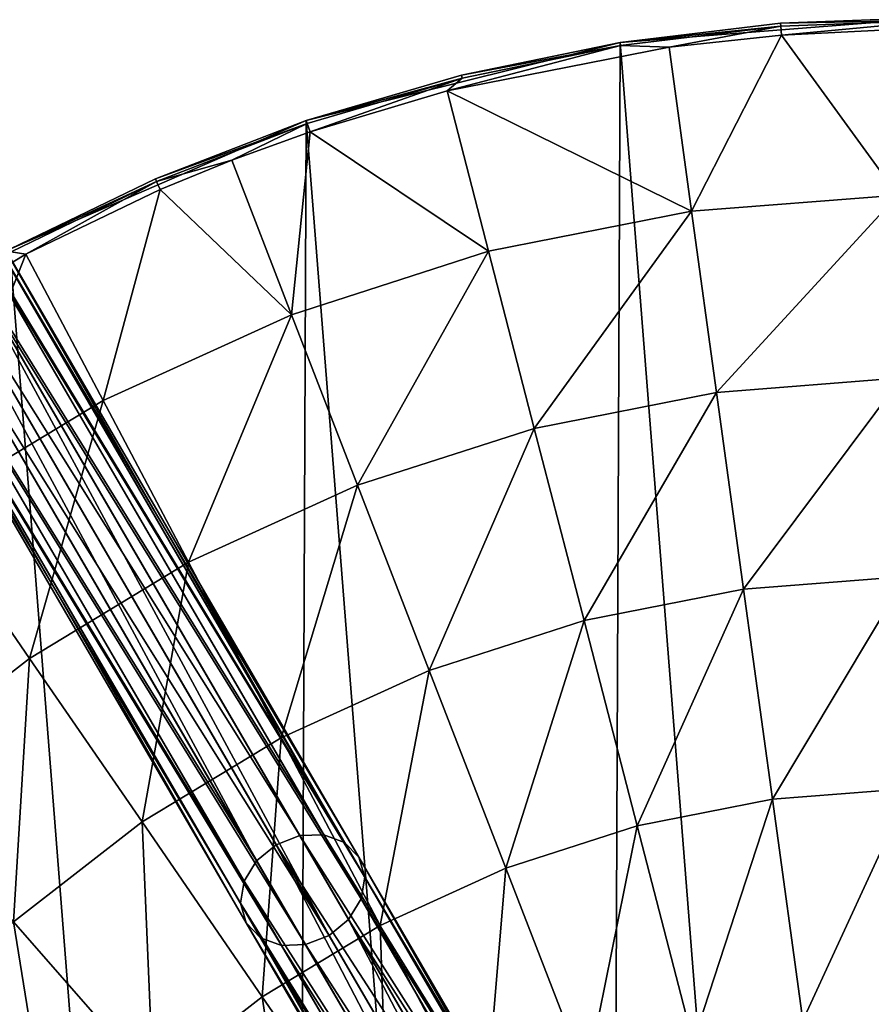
# Model space of a CAD drawing. Header units: millimetres. Extents: x 64 to 3333, y 103 to 3347.
# Tile 367 of 519: x 1692 to 1725, y 1815 to 1853. Entities that reach past the tile are written whole.
import ezdxf

# ---------------------------------------------------------------- set-up
doc = ezdxf.new("R2010")
doc.units = ezdxf.units.MM
doc.header["$LTSCALE"] = 25.4
doc.layers.get('0').update_dxf_attribs({"true_color": 0xff5454})

# ---------------------------------------------------------------- blocks, each defined once
blk = doc.blocks.new('SPIDER-6785-9743.STL')
at = {"color": 0}
mesh = blk.add_polyface(dxfattribs=at)
corners = [(1654.298, 1759.693, 1405.814), (1652.364, 1784.306, 1405.814), (1652.311, 1771.919, 1405.814), (1654.454, 1796.515, 1405.814), (1658.271, 1747.96, 1405.814), (1658.526, 1808.214, 1405.814), (1664.12, 1737.042, 1405.814), (1664.467, 1819.083, 1405.814), (1671.687, 1727.234, 1405.814), (1672.116, 1828.826, 1405.814), (1680.765, 1718.807, 1405.814), (1681.265, 1837.177, 1405.814), (1691.106, 1711.988, 1405.814), (1691.664, 1843.908, 1405.814), (1702.429, 1706.964, 1405.814), (1703.028, 1848.835, 1405.814), (1714.423, 1703.873, 1405.814), (1715.049, 1851.825, 1405.814), (1726.764, 1702.797, 1405.814), (1727.398, 1852.796, 1405.814), (1739.112, 1703.768, 1405.814), (1739.738, 1851.721, 1405.814), (1751.133, 1706.758, 1405.814), (1751.733, 1848.63, 1405.814), (1762.498, 1711.686, 1405.814), (1763.055, 1843.606, 1405.814), (1772.896, 1718.417, 1405.814), (1773.396, 1836.787, 1405.814), (1782.045, 1726.768, 1405.814), (1782.474, 1828.359, 1405.814), (1789.694, 1736.511, 1405.814), (1790.041, 1818.552, 1405.814), (1795.636, 1747.38, 1405.814), (1795.89, 1807.633, 1405.814), (1799.707, 1759.078, 1405.814), (1799.863, 1795.901, 1405.814), (1801.798, 1771.288, 1405.814), (1801.85, 1783.674, 1405.814)]
mesh.append_faces([[corners[k] for k in face] for face in [(0, 1, 2), (35, 36, 37)]], dxfattribs={"vtx0": -1, "color": 0})
mesh.append_faces([[corners[k] for k in face] for face in [(1, 0, 3), (3, 4, 5), (5, 6, 7), (7, 8, 9), (9, 10, 11), (11, 12, 13), (13, 14, 15), (15, 16, 17), (17, 18, 19), (19, 20, 21), (21, 22, 23), (23, 24, 25), (25, 26, 27), (27, 28, 29), (29, 30, 31), (31, 32, 33), (33, 34, 35)]], dxfattribs={"vtx0": -1, "vtx1": -1, "color": 0})
mesh.append_faces([[corners[k] for k in face] for face in [(3, 0, 4), (5, 4, 6), (7, 6, 8), (9, 8, 10), (11, 10, 12), (13, 12, 14), (15, 14, 16), (17, 16, 18), (19, 18, 20), (21, 20, 22), (23, 22, 24), (25, 24, 26), (27, 26, 28), (29, 28, 30), (31, 30, 32), (33, 32, 34), (35, 34, 36)]], dxfattribs={"vtx0": -1, "vtx2": -1, "color": 0})
mesh = blk.add_polyface(dxfattribs=at)
corners = [(1727.398, 1852.796, 1405.814), (1721.203, 1852.566, 1398.095), (1715.049, 1851.825, 1405.814)]
mesh.append_faces([[corners[k] for k in face] for face in [(0, 1, 2)]], dxfattribs={"color": 0})
mesh = blk.add_polyface(dxfattribs=at)
corners = [(1727.398, 1852.796, 1405.814), (1727.398, 1852.796, 1398.095), (1721.203, 1852.566, 1398.095)]
mesh.append_faces([[corners[k] for k in face] for face in [(0, 1, 2)]], dxfattribs={"color": 0})
mesh = blk.add_polyface(dxfattribs=at)
corners = [(1721.203, 1852.566, 1398.095), (1727.397, 1852.679, 1397.421), (1721.212, 1852.45, 1397.421), (1727.398, 1852.796, 1398.095)]
mesh.append_faces([[corners[k] for k in face] for face in [(0, 1, 2), (1, 0, 3)]], dxfattribs={"vtx0": -1, "color": 0})
mesh = blk.add_polyface(dxfattribs=at)
corners = [(1715.049, 1851.825, 1405.814), (1721.203, 1852.566, 1398.095), (1715.049, 1851.825, 1398.095)]
mesh.append_faces([[corners[k] for k in face] for face in [(0, 1, 2)]], dxfattribs={"color": 0})
mesh = blk.add_polyface(dxfattribs=at)
corners = [(1715.049, 1851.825, 1398.095), (1721.212, 1852.45, 1397.421), (1715.068, 1851.71, 1397.421), (1721.203, 1852.566, 1398.095)]
mesh.append_faces([[corners[k] for k in face] for face in [(0, 1, 2), (1, 0, 3)]], dxfattribs={"vtx0": -1, "color": 0})
mesh = blk.add_polyface(dxfattribs=at)
corners = [(1721.212, 1852.45, 1397.421), (1716.927, 1851.649, 1396.826), (1715.068, 1851.71, 1397.421)]
mesh.append_faces([[corners[k] for k in face] for face in [(0, 1, 2)]], dxfattribs={"color": 0})
mesh = blk.add_polyface(dxfattribs=at)
corners = [(1721.212, 1852.45, 1397.421), (1721.239, 1852.114, 1396.826), (1716.927, 1851.649, 1396.826)]
mesh.append_faces([[corners[k] for k in face] for face in [(0, 1, 2)]], dxfattribs={"color": 0})
mesh = blk.add_polyface(dxfattribs=at)
corners = [(1727.397, 1852.679, 1397.421), (1721.239, 1852.114, 1396.826), (1721.212, 1852.45, 1397.421)]
mesh.append_faces([[corners[k] for k in face] for face in [(0, 1, 2)]], dxfattribs={"color": 0})
mesh = blk.add_polyface(dxfattribs=at)
corners = [(1727.397, 1852.679, 1397.421), (1725.57, 1852.328, 1396.826), (1721.239, 1852.114, 1396.826)]
mesh.append_faces([[corners[k] for k in face] for face in [(0, 1, 2)]], dxfattribs={"color": 0})
mesh = blk.add_polyface(dxfattribs=at)
corners = [(1721.239, 1852.114, 1396.826), (1717.792, 1845.363, 1389.832), (1716.927, 1851.649, 1396.826)]
mesh.append_faces([[corners[k] for k in face] for face in [(0, 1, 2)]], dxfattribs={"color": 0})
mesh = blk.add_polyface(dxfattribs=at)
corners = [(1721.239, 1852.114, 1396.826), (1725.698, 1845.984, 1389.832), (1717.792, 1845.363, 1389.832)]
mesh.append_faces([[corners[k] for k in face] for face in [(0, 1, 2)]], dxfattribs={"color": 0})
mesh = blk.add_polyface(dxfattribs=at)
corners = [(1725.57, 1852.328, 1396.826), (1725.698, 1845.984, 1389.832), (1721.239, 1852.114, 1396.826)]
mesh.append_faces([[corners[k] for k in face] for face in [(0, 1, 2)]], dxfattribs={"color": 0})
mesh = blk.add_polyface(dxfattribs=at)
corners = [(1715.049, 1851.825, 1405.814), (1708.977, 1850.579, 1398.095), (1703.028, 1848.835, 1405.814)]
mesh.append_faces([[corners[k] for k in face] for face in [(0, 1, 2)]], dxfattribs={"color": 0})
mesh = blk.add_polyface(dxfattribs=at)
corners = [(1715.068, 1851.71, 1397.421), (1716.927, 1851.649, 1396.826), (1708.422, 1849.971, 1396.826)]
mesh.append_faces([[corners[k] for k in face] for face in [(0, 1, 2)]], dxfattribs={"color": 0})
mesh = blk.add_polyface(dxfattribs=at)
corners = [(1715.068, 1851.71, 1397.421), (1708.422, 1849.971, 1396.826), (1709.005, 1850.466, 1397.421)]
mesh.append_faces([[corners[k] for k in face] for face in [(0, 1, 2)]], dxfattribs={"color": 0})
mesh = blk.add_polyface(dxfattribs=at)
corners = [(1715.049, 1851.825, 1405.814), (1715.049, 1851.825, 1398.095), (1708.977, 1850.579, 1398.095)]
mesh.append_faces([[corners[k] for k in face] for face in [(0, 1, 2)]], dxfattribs={"color": 0})
mesh = blk.add_polyface(dxfattribs=at)
corners = [(1708.977, 1850.579, 1398.095), (1715.068, 1851.71, 1397.421), (1709.005, 1850.466, 1397.421), (1715.049, 1851.825, 1398.095)]
mesh.append_faces([[corners[k] for k in face] for face in [(0, 1, 2), (1, 0, 3)]], dxfattribs={"vtx0": -1, "color": 0})
mesh = blk.add_polyface(dxfattribs=at)
corners = [(1708.422, 1849.971, 1396.826), (1717.792, 1845.363, 1389.832), (1710.01, 1843.827, 1389.832), (1716.927, 1851.649, 1396.826)]
mesh.append_faces([[corners[k] for k in face] for face in [(0, 1, 2), (1, 0, 3)]], dxfattribs={"vtx0": -1, "color": 0})
mesh = blk.add_polyface(dxfattribs=at)
corners = [(1703.028, 1848.835, 1405.814), (1708.977, 1850.579, 1398.095), (1703.028, 1848.835, 1398.095)]
mesh.append_faces([[corners[k] for k in face] for face in [(0, 1, 2)]], dxfattribs={"color": 0})
mesh = blk.add_polyface(dxfattribs=at)
corners = [(1703.028, 1848.835, 1398.095), (1709.005, 1850.466, 1397.421), (1703.066, 1848.725, 1397.421), (1708.977, 1850.579, 1398.095)]
mesh.append_faces([[corners[k] for k in face] for face in [(0, 1, 2), (1, 0, 3)]], dxfattribs={"vtx0": -1, "color": 0})
mesh = blk.add_polyface(dxfattribs=at)
corners = [(1709.005, 1850.466, 1397.421), (1703.174, 1848.406, 1396.826), (1703.066, 1848.725, 1397.421)]
mesh.append_faces([[corners[k] for k in face] for face in [(0, 1, 2)]], dxfattribs={"color": 0})
mesh = blk.add_polyface(dxfattribs=at)
corners = [(1709.005, 1850.466, 1397.421), (1708.422, 1849.971, 1396.826), (1703.174, 1848.406, 1396.826)]
mesh.append_faces([[corners[k] for k in face] for face in [(0, 1, 2)]], dxfattribs={"color": 0})
mesh = blk.add_polyface(dxfattribs=at)
corners = [(1708.422, 1849.971, 1396.826), (1710.01, 1843.827, 1389.832), (1703.174, 1848.406, 1396.826)]
mesh.append_faces([[corners[k] for k in face] for face in [(0, 1, 2)]], dxfattribs={"color": 0})
mesh = blk.add_polyface(dxfattribs=at)
corners = [(1703.028, 1848.835, 1405.814), (1697.244, 1846.607, 1398.095), (1691.664, 1843.908, 1405.814)]
mesh.append_faces([[corners[k] for k in face] for face in [(0, 1, 2)]], dxfattribs={"color": 0})
mesh = blk.add_polyface(dxfattribs=at)
corners = [(1703.028, 1848.835, 1405.814), (1703.028, 1848.835, 1398.095), (1697.244, 1846.607, 1398.095)]
mesh.append_faces([[corners[k] for k in face] for face in [(0, 1, 2)]], dxfattribs={"color": 0})
mesh = blk.add_polyface(dxfattribs=at)
corners = [(1697.244, 1846.607, 1398.095), (1703.066, 1848.725, 1397.421), (1697.29, 1846.499, 1397.421), (1703.028, 1848.835, 1398.095)]
mesh.append_faces([[corners[k] for k in face] for face in [(0, 1, 2), (1, 0, 3)]], dxfattribs={"vtx0": -1, "color": 0})
mesh = blk.add_polyface(dxfattribs=at)
corners = [(1703.066, 1848.725, 1397.421), (1700.17, 1847.317, 1396.826), (1697.29, 1846.499, 1397.421)]
mesh.append_faces([[corners[k] for k in face] for face in [(0, 1, 2)]], dxfattribs={"color": 0})
mesh = blk.add_polyface(dxfattribs=at)
corners = [(1703.066, 1848.725, 1397.421), (1703.174, 1848.406, 1396.826), (1700.17, 1847.317, 1396.826)]
mesh.append_faces([[corners[k] for k in face] for face in [(0, 1, 2)]], dxfattribs={"color": 0})
mesh = blk.add_polyface(dxfattribs=at)
corners = [(1703.174, 1848.406, 1396.826), (1702.46, 1841.399, 1389.832), (1700.17, 1847.317, 1396.826)]
mesh.append_faces([[corners[k] for k in face] for face in [(0, 1, 2)]], dxfattribs={"color": 0})
mesh = blk.add_polyface(dxfattribs=at)
corners = [(1703.174, 1848.406, 1396.826), (1710.01, 1843.827, 1389.832), (1702.46, 1841.399, 1389.832)]
mesh.append_faces([[corners[k] for k in face] for face in [(0, 1, 2)]], dxfattribs={"color": 0})
mesh = blk.add_polyface(dxfattribs=at)
corners = [(1697.29, 1846.499, 1397.421), (1700.17, 1847.317, 1396.826), (1697.424, 1846.191, 1396.826)]
mesh.append_faces([[corners[k] for k in face] for face in [(0, 1, 2)]], dxfattribs={"color": 0})
mesh = blk.add_polyface(dxfattribs=at)
corners = [(1700.17, 1847.317, 1396.826), (1702.46, 1841.399, 1389.832), (1697.424, 1846.191, 1396.826)]
mesh.append_faces([[corners[k] for k in face] for face in [(0, 1, 2)]], dxfattribs={"color": 0})
mesh = blk.add_polyface(dxfattribs=at)
corners = [(1687.337, 1846.059, 1227.445), (1702.778, 1821.44, 1260.407), (1688.231, 1846.425, 1227.309), (1701.874, 1821.091, 1260.519)]
mesh.append_faces([[corners[k] for k in face] for face in [(0, 1, 2), (1, 0, 3)]], dxfattribs={"vtx0": -1, "color": 0})
mesh = blk.add_polyface(dxfattribs=at)
corners = [(1688.231, 1846.425, 1227.309), (1703.698, 1821.471, 1260.086), (1689.123, 1846.505, 1226.923), (1702.778, 1821.44, 1260.407)]
mesh.append_faces([[corners[k] for k in face] for face in [(0, 1, 2), (1, 0, 3)]], dxfattribs={"vtx0": -1, "color": 0})
mesh = blk.add_polyface(dxfattribs=at)
corners = [(1689.123, 1846.505, 1226.923), (1704.495, 1821.179, 1259.605), (1689.877, 1846.286, 1226.344), (1703.698, 1821.471, 1260.086)]
mesh.append_faces([[corners[k] for k in face] for face in [(0, 1, 2), (1, 0, 3)]], dxfattribs={"vtx0": -1, "color": 0})
mesh = blk.add_polyface(dxfattribs=at)
corners = [(1691.664, 1843.908, 1405.814), (1697.244, 1846.607, 1398.095), (1691.664, 1843.908, 1398.095)]
mesh.append_faces([[corners[k] for k in face] for face in [(0, 1, 2)]], dxfattribs={"color": 0})
mesh = blk.add_polyface(dxfattribs=at)
corners = [(1691.664, 1843.908, 1398.095), (1697.29, 1846.499, 1397.421), (1691.719, 1843.805, 1397.421), (1697.244, 1846.607, 1398.095)]
mesh.append_faces([[corners[k] for k in face] for face in [(0, 1, 2), (1, 0, 3)]], dxfattribs={"vtx0": -1, "color": 0})
mesh = blk.add_polyface(dxfattribs=at)
corners = [(1697.29, 1846.499, 1397.421), (1692.281, 1843.722, 1396.826), (1691.719, 1843.805, 1397.421)]
mesh.append_faces([[corners[k] for k in face] for face in [(0, 1, 2)]], dxfattribs={"color": 0})
mesh = blk.add_polyface(dxfattribs=at)
corners = [(1697.29, 1846.499, 1397.421), (1697.424, 1846.191, 1396.826), (1692.281, 1843.722, 1396.826)]
mesh.append_faces([[corners[k] for k in face] for face in [(0, 1, 2)]], dxfattribs={"color": 0})
mesh = blk.add_polyface(dxfattribs=at)
corners = [(1701.124, 1820.477, 1260.407), (1687.337, 1846.059, 1227.445), (1686.577, 1845.462, 1227.309), (1701.874, 1821.091, 1260.519)]
mesh.append_faces([[corners[k] for k in face] for face in [(0, 1, 2), (1, 0, 3)]], dxfattribs={"vtx0": -1, "color": 0})
mesh = blk.add_polyface(dxfattribs=at)
corners = [(1690.379, 1845.802, 1225.661), (1704.495, 1821.179, 1259.605), (1705.047, 1820.609, 1259.038), (1689.877, 1846.286, 1226.344)]
mesh.append_faces([[corners[k] for k in face] for face in [(0, 1, 2), (1, 0, 3)]], dxfattribs={"vtx0": -1, "color": 0})
mesh = blk.add_polyface(dxfattribs=at)
corners = [(1697.424, 1846.191, 1396.826), (1695.243, 1838.111, 1389.832), (1692.281, 1843.722, 1396.826)]
mesh.append_faces([[corners[k] for k in face] for face in [(0, 1, 2)]], dxfattribs={"color": 0})
mesh = blk.add_polyface(dxfattribs=at)
corners = [(1702.46, 1841.399, 1389.832), (1695.243, 1838.111, 1389.832), (1697.424, 1846.191, 1396.826)]
mesh.append_faces([[corners[k] for k in face] for face in [(0, 1, 2)]], dxfattribs={"color": 0})
mesh = blk.add_polyface(dxfattribs=at)
corners = [(1690.552, 1845.127, 1224.979), (1705.047, 1820.609, 1259.038), (1705.271, 1819.847, 1258.471), (1690.379, 1845.802, 1225.661)]
mesh.append_faces([[corners[k] for k in face] for face in [(0, 1, 2), (1, 0, 3)]], dxfattribs={"vtx0": -1, "color": 0})
mesh = blk.add_polyface(dxfattribs=at)
corners = [(1725.698, 1845.984, 1389.832), (1718.746, 1838.418, 1383.503), (1717.792, 1845.363, 1389.832), (1725.84, 1838.975, 1383.503)]
mesh.append_faces([[corners[k] for k in face] for face in [(0, 1, 2), (1, 0, 3)]], dxfattribs={"vtx0": -1, "color": 0})
mesh = blk.add_polyface(dxfattribs=at)
corners = [(1701.124, 1820.477, 1260.407), (1686.067, 1844.726, 1226.923), (1700.643, 1819.692, 1260.086), (1686.577, 1845.462, 1227.309)]
mesh.append_faces([[corners[k] for k in face] for face in [(0, 1, 2), (1, 0, 3)]], dxfattribs={"vtx0": -1, "color": 0})
mesh = blk.add_polyface(dxfattribs=at)
corners = [(1717.792, 1845.363, 1389.832), (1711.765, 1837.04, 1383.503), (1710.01, 1843.827, 1389.832), (1718.746, 1838.418, 1383.503)]
mesh.append_faces([[corners[k] for k in face] for face in [(0, 1, 2), (1, 0, 3)]], dxfattribs={"vtx0": -1, "color": 0})
mesh = blk.add_polyface(dxfattribs=at)
corners = [(1690.37, 1844.363, 1224.401), (1705.271, 1819.847, 1258.471), (1705.131, 1819.01, 1257.99), (1690.552, 1845.127, 1224.979)]
mesh.append_faces([[corners[k] for k in face] for face in [(0, 1, 2), (1, 0, 3)]], dxfattribs={"vtx0": -1, "color": 0})
mesh = blk.add_polyface(dxfattribs=at)
corners = [(1700.643, 1819.692, 1260.086), (1685.885, 1843.962, 1226.344), (1700.503, 1818.854, 1259.605), (1686.067, 1844.726, 1226.923)]
mesh.append_faces([[corners[k] for k in face] for face in [(0, 1, 2), (1, 0, 3)]], dxfattribs={"vtx0": -1, "color": 0})
mesh = blk.add_polyface(dxfattribs=at)
corners = [(1689.86, 1843.627, 1224.014), (1705.131, 1819.01, 1257.99), (1704.65, 1818.224, 1257.669), (1690.37, 1844.363, 1224.401)]
mesh.append_faces([[corners[k] for k in face] for face in [(0, 1, 2), (1, 0, 3)]], dxfattribs={"vtx0": -1, "color": 0})
mesh = blk.add_polyface(dxfattribs=at)
corners = [(1691.719, 1843.805, 1397.421), (1692.281, 1843.722, 1396.826), (1684.863, 1839.237, 1396.826)]
mesh.append_faces([[corners[k] for k in face] for face in [(0, 1, 2)]], dxfattribs={"color": 0})
mesh = blk.add_polyface(dxfattribs=at)
corners = [(1700.503, 1818.854, 1259.605), (1686.058, 1843.287, 1225.661), (1700.726, 1818.093, 1259.038), (1685.885, 1843.962, 1226.344)]
mesh.append_faces([[corners[k] for k in face] for face in [(0, 1, 2), (1, 0, 3)]], dxfattribs={"vtx0": -1, "color": 0})
mesh = blk.add_polyface(dxfattribs=at)
corners = [(1710.01, 1843.827, 1389.832), (1704.991, 1834.862, 1383.503), (1702.46, 1841.399, 1389.832), (1711.765, 1837.04, 1383.503)]
mesh.append_faces([[corners[k] for k in face] for face in [(0, 1, 2), (1, 0, 3)]], dxfattribs={"vtx0": -1, "color": 0})
mesh = blk.add_polyface(dxfattribs=at)
corners = [(1692.281, 1843.722, 1396.826), (1688.456, 1834.007, 1389.832), (1684.863, 1839.237, 1396.826), (1695.243, 1838.111, 1389.832)]
mesh.append_faces([[corners[k] for k in face] for face in [(0, 1, 2), (1, 0, 3)]], dxfattribs={"vtx0": -1, "color": 0})
mesh = blk.add_polyface(dxfattribs=at)
corners = [(1689.86, 1843.627, 1224.014), (1703.9, 1817.611, 1257.556), (1689.1, 1843.03, 1223.878), (1704.65, 1818.224, 1257.669)]
mesh.append_faces([[corners[k] for k in face] for face in [(0, 1, 2), (1, 0, 3)]], dxfattribs={"vtx0": -1, "color": 0})
mesh = blk.add_polyface(dxfattribs=at)
corners = [(1700.726, 1818.093, 1259.038), (1686.56, 1842.803, 1224.979), (1701.279, 1817.523, 1258.471), (1686.058, 1843.287, 1225.661)]
mesh.append_faces([[corners[k] for k in face] for face in [(0, 1, 2), (1, 0, 3)]], dxfattribs={"vtx0": -1, "color": 0})
mesh = blk.add_polyface(dxfattribs=at)
corners = [(1703.9, 1817.611, 1257.556), (1688.206, 1842.664, 1224.014), (1689.1, 1843.03, 1223.878), (1702.996, 1817.262, 1257.669)]
mesh.append_faces([[corners[k] for k in face] for face in [(0, 1, 2), (1, 0, 3)]], dxfattribs={"vtx0": -1, "color": 0})
mesh = blk.add_polyface(dxfattribs=at)
corners = [(1702.076, 1817.231, 1257.99), (1686.56, 1842.803, 1224.979), (1687.314, 1842.584, 1224.401), (1701.279, 1817.523, 1258.471)]
mesh.append_faces([[corners[k] for k in face] for face in [(0, 1, 2), (1, 0, 3)]], dxfattribs={"vtx0": -1, "color": 0})
mesh = blk.add_polyface(dxfattribs=at)
corners = [(1702.996, 1817.262, 1257.669), (1687.314, 1842.584, 1224.401), (1688.206, 1842.664, 1224.014), (1702.076, 1817.231, 1257.99)]
mesh.append_faces([[corners[k] for k in face] for face in [(0, 1, 2), (1, 0, 3)]], dxfattribs={"vtx0": -1, "color": 0})
mesh = blk.add_polyface(dxfattribs=at)
corners = [(1702.46, 1841.399, 1389.832), (1698.515, 1831.911, 1383.503), (1695.243, 1838.111, 1389.832), (1704.991, 1834.862, 1383.503)]
mesh.append_faces([[corners[k] for k in face] for face in [(0, 1, 2), (1, 0, 3)]], dxfattribs={"vtx0": -1, "color": 0})
mesh = blk.add_polyface(dxfattribs=at)
corners = [(1725.84, 1838.975, 1383.503), (1719.782, 1830.883, 1377.905), (1718.746, 1838.418, 1383.503), (1725.995, 1831.371, 1377.905)]
mesh.append_faces([[corners[k] for k in face] for face in [(0, 1, 2), (1, 0, 3)]], dxfattribs={"vtx0": -1, "color": 0})
mesh = blk.add_polyface(dxfattribs=at)
corners = [(1695.243, 1838.111, 1389.832), (1692.426, 1828.229, 1383.503), (1688.456, 1834.007, 1389.832), (1698.515, 1831.911, 1383.503)]
mesh.append_faces([[corners[k] for k in face] for face in [(0, 1, 2), (1, 0, 3)]], dxfattribs={"vtx0": -1, "color": 0})
mesh = blk.add_polyface(dxfattribs=at)
corners = [(1718.746, 1838.418, 1383.503), (1713.669, 1829.677, 1377.905), (1711.765, 1837.04, 1383.503), (1719.782, 1830.883, 1377.905)]
mesh.append_faces([[corners[k] for k in face] for face in [(0, 1, 2), (1, 0, 3)]], dxfattribs={"vtx0": -1, "color": 0})
mesh = blk.add_polyface(dxfattribs=at)
corners = [(1711.765, 1837.04, 1383.503), (1707.736, 1827.769, 1377.905), (1704.991, 1834.862, 1383.503), (1713.669, 1829.677, 1377.905)]
mesh.append_faces([[corners[k] for k in face] for face in [(0, 1, 2), (1, 0, 3)]], dxfattribs={"vtx0": -1, "color": 0})
mesh = blk.add_polyface(dxfattribs=at)
corners = [(1704.991, 1834.862, 1383.503), (1702.066, 1825.185, 1377.905), (1698.515, 1831.911, 1383.503), (1707.736, 1827.769, 1377.905)]
mesh.append_faces([[corners[k] for k in face] for face in [(0, 1, 2), (1, 0, 3)]], dxfattribs={"vtx0": -1, "color": 0})
mesh = blk.add_polyface(dxfattribs=at)
corners = [(1688.456, 1834.007, 1389.832), (1686.806, 1823.865, 1383.503), (1682.192, 1829.143, 1389.832), (1692.426, 1828.229, 1383.503)]
mesh.append_faces([[corners[k] for k in face] for face in [(0, 1, 2), (1, 0, 3)]], dxfattribs={"vtx0": -1, "color": 0})
mesh = blk.add_polyface(dxfattribs=at)
corners = [(1698.515, 1831.911, 1383.503), (1696.733, 1821.961, 1377.905), (1692.426, 1828.229, 1383.503), (1702.066, 1825.185, 1377.905)]
mesh.append_faces([[corners[k] for k in face] for face in [(0, 1, 2), (1, 0, 3)]], dxfattribs={"vtx0": -1, "color": 0})
mesh = blk.add_polyface(dxfattribs=at)
corners = [(1725.995, 1831.371, 1377.905), (1720.889, 1822.834, 1373.091), (1719.782, 1830.883, 1377.905), (1726.159, 1823.248, 1373.091)]
mesh.append_faces([[corners[k] for k in face] for face in [(0, 1, 2), (1, 0, 3)]], dxfattribs={"vtx0": -1, "color": 0})
mesh = blk.add_polyface(dxfattribs=at)
corners = [(1719.782, 1830.883, 1377.905), (1715.702, 1821.81, 1373.091), (1713.669, 1829.677, 1377.905), (1720.889, 1822.834, 1373.091)]
mesh.append_faces([[corners[k] for k in face] for face in [(0, 1, 2), (1, 0, 3)]], dxfattribs={"vtx0": -1, "color": 0})
mesh = blk.add_polyface(dxfattribs=at)
corners = [(1713.669, 1829.677, 1377.905), (1710.67, 1820.192, 1373.091), (1707.736, 1827.769, 1377.905), (1715.702, 1821.81, 1373.091)]
mesh.append_faces([[corners[k] for k in face] for face in [(0, 1, 2), (1, 0, 3)]], dxfattribs={"vtx0": -1, "color": 0})
mesh = blk.add_polyface(dxfattribs=at)
corners = [(1692.426, 1828.229, 1383.503), (1691.812, 1818.139, 1377.905), (1686.806, 1823.865, 1383.503), (1696.733, 1821.961, 1377.905)]
mesh.append_faces([[corners[k] for k in face] for face in [(0, 1, 2), (1, 0, 3)]], dxfattribs={"vtx0": -1, "color": 0})
mesh = blk.add_polyface(dxfattribs=at)
corners = [(1707.736, 1827.769, 1377.905), (1705.859, 1818, 1373.091), (1702.066, 1825.185, 1377.905), (1710.67, 1820.192, 1373.091)]
mesh.append_faces([[corners[k] for k in face] for face in [(0, 1, 2), (1, 0, 3)]], dxfattribs={"vtx0": -1, "color": 0})
mesh = blk.add_polyface(dxfattribs=at)
corners = [(1702.066, 1825.185, 1377.905), (1701.335, 1815.264, 1373.091), (1696.733, 1821.961, 1377.905), (1705.859, 1818, 1373.091)]
mesh.append_faces([[corners[k] for k in face] for face in [(0, 1, 2), (1, 0, 3)]], dxfattribs={"vtx0": -1, "color": 0})
mesh = blk.add_polyface(dxfattribs=at)
corners = [(1726.159, 1823.248, 1373.091), (1722.055, 1814.349, 1369.111), (1720.889, 1822.834, 1373.091), (1726.333, 1814.685, 1369.111)]
mesh.append_faces([[corners[k] for k in face] for face in [(0, 1, 2), (1, 0, 3)]], dxfattribs={"vtx0": -1, "color": 0})
mesh = blk.add_polyface(dxfattribs=at)
corners = [(1720.889, 1822.834, 1373.091), (1717.846, 1813.519, 1369.111), (1715.702, 1821.81, 1373.091), (1722.055, 1814.349, 1369.111)]
mesh.append_faces([[corners[k] for k in face] for face in [(0, 1, 2), (1, 0, 3)]], dxfattribs={"vtx0": -1, "color": 0})
mesh = blk.add_polyface(dxfattribs=at)
corners = [(1696.733, 1821.961, 1377.905), (1697.159, 1812.022, 1373.091), (1691.812, 1818.139, 1377.905), (1701.335, 1815.264, 1373.091)]
mesh.append_faces([[corners[k] for k in face] for face in [(0, 1, 2), (1, 0, 3)]], dxfattribs={"vtx0": -1, "color": 0})
mesh = blk.add_polyface(dxfattribs=at)
corners = [(1702.778, 1821.44, 1260.407), (1713.806, 1804.111, 1293.024), (1703.698, 1821.471, 1260.086), (1712.86, 1804.123, 1293.262)]
mesh.append_faces([[corners[k] for k in face] for face in [(0, 1, 2), (1, 0, 3)]], dxfattribs={"vtx0": -1, "color": 0})
mesh = blk.add_polyface(dxfattribs=at)
corners = [(1703.698, 1821.471, 1260.086), (1714.641, 1803.753, 1292.669), (1704.495, 1821.179, 1259.605), (1713.806, 1804.111, 1293.024)]
mesh.append_faces([[corners[k] for k in face] for face in [(0, 1, 2), (1, 0, 3)]], dxfattribs={"vtx0": -1, "color": 0})
mesh = blk.add_polyface(dxfattribs=at)
corners = [(1715.702, 1821.81, 1373.091), (1713.761, 1812.205, 1369.111), (1710.67, 1820.192, 1373.091), (1717.846, 1813.519, 1369.111)]
mesh.append_faces([[corners[k] for k in face] for face in [(0, 1, 2), (1, 0, 3)]], dxfattribs={"vtx0": -1, "color": 0})
mesh = blk.add_polyface(dxfattribs=at)
corners = [(1701.874, 1821.091, 1260.519), (1712.86, 1804.123, 1293.262), (1702.778, 1821.44, 1260.407), (1711.947, 1803.79, 1293.345)]
mesh.append_faces([[corners[k] for k in face] for face in [(0, 1, 2), (1, 0, 3)]], dxfattribs={"vtx0": -1, "color": 0})
mesh = blk.add_polyface(dxfattribs=at)
corners = [(1705.047, 1820.609, 1259.038), (1714.641, 1803.753, 1292.669), (1715.238, 1803.106, 1292.25), (1704.495, 1821.179, 1259.605)]
mesh.append_faces([[corners[k] for k in face] for face in [(0, 1, 2), (1, 0, 3)]], dxfattribs={"vtx0": -1, "color": 0})
mesh = blk.add_polyface(dxfattribs=at)
corners = [(1711.206, 1803.161, 1293.262), (1701.874, 1821.091, 1260.519), (1701.124, 1820.477, 1260.407), (1711.947, 1803.79, 1293.345)]
mesh.append_faces([[corners[k] for k in face] for face in [(0, 1, 2), (1, 0, 3)]], dxfattribs={"vtx0": -1, "color": 0})
mesh = blk.add_polyface(dxfattribs=at)
corners = [(1711.206, 1803.161, 1293.262), (1700.643, 1819.692, 1260.086), (1710.75, 1802.332, 1293.024), (1701.124, 1820.477, 1260.407)]
mesh.append_faces([[corners[k] for k in face] for face in [(0, 1, 2), (1, 0, 3)]], dxfattribs={"vtx0": -1, "color": 0})
mesh = blk.add_polyface(dxfattribs=at)
corners = [(1705.271, 1819.847, 1258.471), (1715.238, 1803.106, 1292.25), (1715.506, 1802.267, 1291.83), (1705.047, 1820.609, 1259.038)]
mesh.append_faces([[corners[k] for k in face] for face in [(0, 1, 2), (1, 0, 3)]], dxfattribs={"vtx0": -1, "color": 0})
mesh = blk.add_polyface(dxfattribs=at)
corners = [(1710.67, 1820.192, 1373.091), (1709.857, 1810.426, 1369.111), (1705.859, 1818, 1373.091), (1713.761, 1812.205, 1369.111)]
mesh.append_faces([[corners[k] for k in face] for face in [(0, 1, 2), (1, 0, 3)]], dxfattribs={"vtx0": -1, "color": 0})
mesh = blk.add_polyface(dxfattribs=at)
corners = [(1710.75, 1802.332, 1293.024), (1700.503, 1818.854, 1259.605), (1710.649, 1801.429, 1292.669), (1700.643, 1819.692, 1260.086)]
mesh.append_faces([[corners[k] for k in face] for face in [(0, 1, 2), (1, 0, 3)]], dxfattribs={"vtx0": -1, "color": 0})
mesh = blk.add_polyface(dxfattribs=at)
corners = [(1705.131, 1819.01, 1257.99), (1715.506, 1802.267, 1291.83), (1715.405, 1801.364, 1291.475), (1705.271, 1819.847, 1258.471)]
mesh.append_faces([[corners[k] for k in face] for face in [(0, 1, 2), (1, 0, 3)]], dxfattribs={"vtx0": -1, "color": 0})
mesh = blk.add_polyface(dxfattribs=at)
corners = [(1710.649, 1801.429, 1292.669), (1700.726, 1818.093, 1259.038), (1710.917, 1800.59, 1292.25), (1700.503, 1818.854, 1259.605)]
mesh.append_faces([[corners[k] for k in face] for face in [(0, 1, 2), (1, 0, 3)]], dxfattribs={"vtx0": -1, "color": 0})
mesh = blk.add_polyface(dxfattribs=at)
corners = [(1704.65, 1818.224, 1257.669), (1715.405, 1801.364, 1291.475), (1714.949, 1800.535, 1291.238), (1705.131, 1819.01, 1257.99)]
mesh.append_faces([[corners[k] for k in face] for face in [(0, 1, 2), (1, 0, 3)]], dxfattribs={"vtx0": -1, "color": 0})
mesh = blk.add_polyface(dxfattribs=at)
corners = [(1691.812, 1818.139, 1377.905), (1693.388, 1808.317, 1373.091), (1687.366, 1813.772, 1377.905), (1697.159, 1812.022, 1373.091)]
mesh.append_faces([[corners[k] for k in face] for face in [(0, 1, 2), (1, 0, 3)]], dxfattribs={"vtx0": -1, "color": 0})
mesh = blk.add_polyface(dxfattribs=at)
corners = [(1710.917, 1800.59, 1292.25), (1701.279, 1817.523, 1258.471), (1711.514, 1799.943, 1291.83), (1700.726, 1818.093, 1259.038)]
mesh.append_faces([[corners[k] for k in face] for face in [(0, 1, 2), (1, 0, 3)]], dxfattribs={"vtx0": -1, "color": 0})
mesh = blk.add_polyface(dxfattribs=at)
corners = [(1704.65, 1818.224, 1257.669), (1714.208, 1799.906, 1291.154), (1703.9, 1817.611, 1257.556), (1714.949, 1800.535, 1291.238)]
mesh.append_faces([[corners[k] for k in face] for face in [(0, 1, 2), (1, 0, 3)]], dxfattribs={"vtx0": -1, "color": 0})
mesh = blk.add_polyface(dxfattribs=at)
corners = [(1705.859, 1818, 1373.091), (1706.185, 1808.206, 1369.111), (1701.335, 1815.264, 1373.091), (1709.857, 1810.426, 1369.111)]
mesh.append_faces([[corners[k] for k in face] for face in [(0, 1, 2), (1, 0, 3)]], dxfattribs={"vtx0": -1, "color": 0})
mesh = blk.add_polyface(dxfattribs=at)
corners = [(1712.349, 1799.585, 1291.475), (1701.279, 1817.523, 1258.471), (1702.076, 1817.231, 1257.99), (1711.514, 1799.943, 1291.83)]
mesh.append_faces([[corners[k] for k in face] for face in [(0, 1, 2), (1, 0, 3)]], dxfattribs={"vtx0": -1, "color": 0})
mesh = blk.add_polyface(dxfattribs=at)
corners = [(1714.208, 1799.906, 1291.154), (1702.996, 1817.262, 1257.669), (1703.9, 1817.611, 1257.556), (1713.295, 1799.572, 1291.238)]
mesh.append_faces([[corners[k] for k in face] for face in [(0, 1, 2), (1, 0, 3)]], dxfattribs={"vtx0": -1, "color": 0})
mesh = blk.add_polyface(dxfattribs=at)
corners = [(1713.295, 1799.572, 1291.238), (1702.076, 1817.231, 1257.99), (1702.996, 1817.262, 1257.669), (1712.349, 1799.585, 1291.475)]
mesh.append_faces([[corners[k] for k in face] for face in [(0, 1, 2), (1, 0, 3)]], dxfattribs={"vtx0": -1, "color": 0})
mesh = blk.add_polyface(dxfattribs=at)
corners = [(1701.335, 1815.264, 1373.091), (1702.796, 1805.574, 1369.111), (1697.159, 1812.022, 1373.091), (1706.185, 1808.206, 1369.111)]
mesh.append_faces([[corners[k] for k in face] for face in [(0, 1, 2), (1, 0, 3)]], dxfattribs={"vtx0": -1, "color": 0})

msp = doc.modelspace()

# ---------------------------------------------------------------- block references
at = {"color": 250, "true_color": 0x262626}
msp.add_blockref('SPIDER-6785-9743.STL', (0, 0), dxfattribs=at)

doc.saveas('drawing.dxf')
